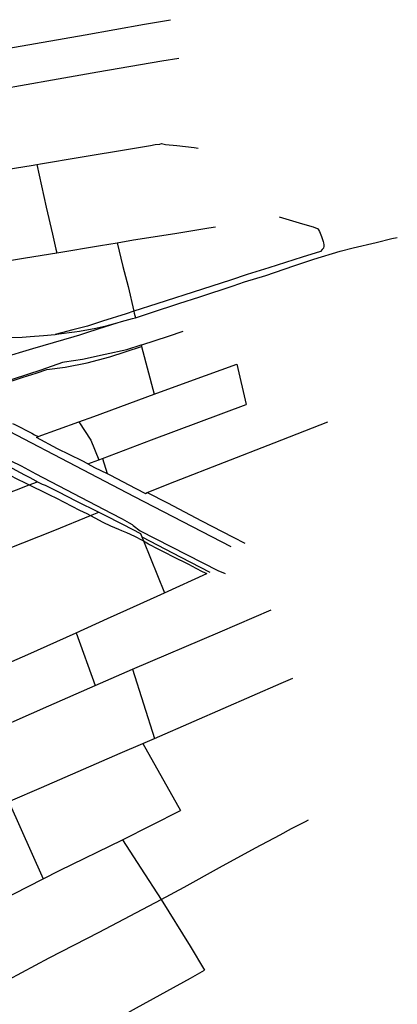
# Model space of a CAD drawing. Header units: inches. Extents: x 210911 to 224988, y 571697 to 586201.
# Tile 297 of 301: x 223829 to 224265, y 584065 to 585200. Entities that reach past the tile are written whole.
import ezdxf

# ---------------------------------------------------------------- set-up
doc = ezdxf.new("R2010")
doc.units = ezdxf.units.IN
doc.header["$MEASUREMENT"] = 0

msp = doc.modelspace()

# ---------------------------------------------------------------- linework, layer by layer
for points in [[(223724.747, 585151.58), (223761.848, 585157.855), (223823.271, 585168.355), (223904.835, 585182.564), (223973.094, 585194.623), (224003.256, 585199.88)], [(223730.404, 585075.879), (223739.789, 585078.217), (223741.808, 585078.474), (223742.457, 585078.732), (223742.99, 585079.971), (223743.536, 585081.692), (223743.445, 585083.64), (223742.217, 585090.674), (223741.189, 585097.036), (223740.454, 585102.146), (223740.373, 585103.551), (223740.352, 585104.978), (223740.627, 585106.866), (223741.242, 585107.726), (223742.576, 585108.326), (223750.191, 585109.648), (223805.772, 585119.874), (223866.854, 585130.716), (223919.258, 585139.814), (223993.065, 585152.372), (224012.872, 585155.403)], [(223848.795, 585032.951), (223853.158, 585033.684), (223899.127, 585041.247), (223957.079, 585050.844), (223980.017, 585054.914), (223985.472, 585055.991), (223990.748, 585056.313), (223992.921, 585057.042), (223997.404, 585056.091), (224010.585, 585054.772), (224030.55, 585052.392), (224035.176, 585051.779)], [(223741.576, 585015.052), (223757.121, 585017.681), (223805.936, 585025.829), (223842.45, 585031.884), (223848.795, 585032.951)], [(223848.795, 585032.951), (223859.897, 584983.772), (223867.187, 584952.751), (223870.9, 584935.352), (223871.893, 584931.128)], [(224128.511, 584972.554), (224155.199, 584964.509), (224167.74, 584960.899), (224170.478, 584959.951), (224172.651, 584959.084), (224173.75, 584957.694), (224174.93, 584955.752), (224177.324, 584949.827), (224179.36, 584944.217), (224179.74, 584942.453), (224180.047, 584940.116), (224179.909, 584938.775), (224179.59, 584936.446), (224177.99, 584934.745), (224176.057, 584932.766), (224155.126, 584926.076), (224116.655, 584913.771), (224091.588, 584905.902), (224072.481, 584899.413), (224040.126, 584889.093), (223987.288, 584872.286), (223960.905, 584863.744)], [(223941.515, 584942.712), (223960.46, 584945.974), (224008.129, 584953.392), (224047.299, 584959.82), (224054.942, 584960.911)], [(223962.598, 584856.275), (223967.42, 584857.712), (223981.035, 584862.175), (224012.776, 584872.485), (224036.971, 584880.271), (224075.255, 584893.049), (224088.292, 584897.76), (224113.041, 584905.014), (224145.503, 584916.09), (224168.294, 584923.795), (224198.652, 584932.939), (224213.776, 584936.703), (224240.365, 584943.116), (224258.229, 584947.56), (224264.715, 584948.86)], [(223871.893, 584931.128), (223922.565, 584939.437), (223941.515, 584942.712)], [(223941.515, 584942.712), (223948.301, 584915.349), (223954.129, 584892.294), (223960.905, 584863.744)], [(223770.538, 584914.599), (223779.839, 584916.132), (223835.713, 584925.106), (223871.893, 584931.128)], [(223960.905, 584863.744), (223951.933, 584860.898), (223924.713, 584852.268), (223907.384, 584846.618), (223890.681, 584842.328), (223870.191, 584837.039)], [(223941.677, 584850.378), (223946.627, 584851.691), (223959.225, 584855.27), (223962.598, 584856.275)], [(223960.905, 584863.744), (223961.396, 584861.674), (223962.598, 584856.275)], [(223809.335, 584808.32), (223808.527, 584810.166), (223844.376, 584820.67), (223891.974, 584834.655), (223898.466, 584836.654), (223906.62, 584839.202), (223919.828, 584843.402), (223941.677, 584850.378)], [(223870.191, 584837.039), (223874.363, 584837.491), (223892.354, 584840.071), (223898.008, 584840.817), (223916.956, 584844.257), (223929.117, 584847.046), (223941.677, 584850.378)], [(223816.687, 584833.446), (223818.532, 584833.39), (223831.964, 584833.676), (223841.124, 584834.723), (223856.657, 584835.572), (223870.191, 584837.039)], [(223969.305, 584824.826), (223970.115, 584825.078), (224000.734, 584835.121), (224017.748, 584840.555)], [(223775.364, 584769.384), (223792.942, 584775.661), (223822.164, 584785.695), (223854.117, 584796.319), (223879.023, 584804.991), (223880.927, 584805.384), (223901.552, 584808.375), (223927.75, 584814.197), (223952.87, 584819.695), (223969.305, 584824.826)], [(223775.364, 584769.384), (223775.386, 584769.323), (223808.608, 584779.51), (223833.395, 584787.61), (223848.293, 584792.406), (223860.465, 584796.359), (223881.726, 584799.228), (223907.039, 584804.282), (223933.041, 584811.119), (223969.807, 584822.907)], [(223969.305, 584824.826), (223969.807, 584822.907)], [(223969.807, 584822.907), (223984.139, 584768.043)], [(223984.139, 584768.043), (224025.376, 584783.255), (224079.695, 584802.535), (224090.237, 584756.141)], [(223897.544, 584736.116), (223914.783, 584742.334), (223984.139, 584768.043)], [(224072.911, 584591.866), (223961.602, 584649.812), (223749.438, 584760.263)], [(223924.691, 584693.941), (223981.388, 584715.258), (224090.237, 584756.141)], [(223713.188, 584750.212), (223712.862, 584749.322), (223713.726, 584743.467), (223716.774, 584740.306), (223830.836, 584685.262), (223847.977, 584676.143), (223934.709, 584630.758), (223947.294, 584624.337), (223955.317, 584619.554), (223958.918, 584617.712)], [(223821.015, 584734.363), (223823.499, 584733.044), (223843.09, 584722.996)], [(223850.404, 584719.114), (223897.544, 584736.116)], [(223897.544, 584736.116), (223911.264, 584714.997), (223920.357, 584692.312)], [(223976.312, 584654.848), (224008.165, 584667.408), (224122.673, 584712.102), (224184.434, 584736.357)], [(223843.09, 584722.996), (223846.373, 584721.313), (223850.404, 584719.114)], [(223907.879, 584687.62), (223901.119, 584691.112), (223872.831, 584705.158), (223848.742, 584718.216), (223850.404, 584719.114)], [(223789.737, 584697.08), (223791.325, 584696.63), (223793.36, 584696.135), (223798.587, 584693.119), (223815.339, 584685.414), (223834.839, 584675.059), (223840.829, 584671.921), (223847.966, 584668.029), (223849.655, 584667.167)], [(223780.89, 584693.431), (223785.032, 584691.337), (223791.098, 584688.269), (223798.496, 584684.529), (223800.023, 584683.757), (223808.948, 584679.245), (223817.872, 584674.733), (223826.797, 584670.22), (223834.819, 584666.164), (223840.261, 584663.487)], [(223907.879, 584687.62), (223920.357, 584692.312)], [(223907.879, 584687.62), (223915.455, 584683.708), (223929.982, 584676.454)], [(223920.357, 584692.312), (223924.691, 584693.941)], [(223924.691, 584693.941), (223929.982, 584676.454)], [(223929.982, 584676.454), (223933.04, 584674.928), (223963.051, 584659.495), (223974.265, 584653.66), (223976.312, 584654.848)], [(223740.999, 584623.961), (223781.753, 584640.923), (223797.276, 584647.312), (223825.543, 584657.721), (223840.261, 584663.487)], [(223840.261, 584663.487), (223849.655, 584667.167)], [(223840.261, 584663.487), (223846.127, 584660.601), (223853.669, 584656.899), (223862.665, 584652.523), (223863.425, 584652.15), (223871.639, 584648.119), (223880.567, 584643.638), (223889.443, 584639.045), (223898.331, 584634.436), (223906.556, 584630.426), (223910.907, 584628.247)], [(223849.655, 584667.167), (223854.975, 584664.453), (223858.667, 584663.079), (223874.023, 584655.301), (223894.092, 584645.267), (223920.31, 584632.071)], [(223976.312, 584654.848), (223999.802, 584642.772), (224038.737, 584622.187), (224075.503, 584603.113), (224089.007, 584596.243)], [(223767.184, 584569.834), (223814.525, 584589.174), (223869.588, 584611.443), (223910.907, 584628.247)], [(223910.907, 584628.247), (223920.31, 584632.071)], [(223910.907, 584628.247), (223916.045, 584625.674), (223924.968, 584620.653), (223934.084, 584616.397), (223943.305, 584612.419), (223946.777, 584610.944), (223952.551, 584608.536), (223961.638, 584604.433), (223970.444, 584599.81), (223971.907, 584598.949)], [(223920.31, 584632.071), (223924.993, 584629.713), (223948.376, 584617.858), (223968.447, 584607.569), (223970.114, 584603.416)], [(223958.918, 584617.712), (223960.063, 584616.794)], [(223960.063, 584616.794), (223968.291, 584610.507), (224057.556, 584564.646), (224066.004, 584561.16)], [(223970.114, 584603.416), (224015.173, 584580.048), (224048.643, 584562.771)], [(223970.114, 584603.416), (223971.907, 584598.949)], [(223971.907, 584598.949), (223977.824, 584595.463), (223978.963, 584594.619), (223987.932, 584590.023), (223996.791, 584585.392), (224005.665, 584580.745), (224008.851, 584579.219), (224014.15, 584576.793), (224014.766, 584576.511), (224023.77, 584572.236), (224032.5, 584567.391), (224039.622, 584563.658), (224045.056, 584561.141)], [(223971.907, 584598.949), (223996.024, 584538.856)], [(223996.024, 584538.856), (224045.056, 584561.141)], [(223894.34, 584493.002), (223930.295, 584509.373), (223952.91, 584519.428), (223987.877, 584535.153), (223996.024, 584538.856)], [(223959.352, 584451.044), (224060.283, 584494.139), (224119.093, 584519.393)], [(223808.021, 584454.273), (223838.762, 584467.749), (223894.34, 584493.002)], [(223894.34, 584493.002), (223916.381, 584432.241)], [(223916.381, 584432.241), (223959.352, 584451.044)], [(223959.352, 584451.044), (223984.616, 584371.224)], [(223984.616, 584371.224), (224030.482, 584390.979), (224130.768, 584434.755), (224144.092, 584440.528)], [(223778.98, 584371.979), (223862.875, 584408.829), (223916.381, 584432.241)], [(223971.121, 584365.411), (223984.616, 584371.224)], [(223818.725, 584299.033), (223854.426, 584314.509), (223945.145, 584354.222), (223971.121, 584365.411)], [(223971.121, 584365.411), (224014.576, 584287.884)], [(223816.753, 584298.178), (223856.189, 584209.193)], [(223947.615, 584254.337), (224014.576, 584287.884)], [(223992.411, 584185.589), (224018.938, 584199.514), (224059.771, 584222.136), (224101.174, 584245.016), (224129.477, 584259.809), (224142.708, 584267.199), (224158.855, 584275.497), (224162.246, 584277.232)], [(223856.189, 584209.193), (223875.268, 584218.789), (223947.615, 584254.337)], [(223947.615, 584254.337), (223968.943, 584221.424), (223992.411, 584185.589)], [(223735.053, 584149.86), (223805.42, 584183.656), (223856.189, 584209.193)], [(223778.512, 584073.114), (223799.797, 584084.209), (223863.239, 584117.966), (223920.86, 584147.811), (223992.411, 584185.589)], [(223992.411, 584185.589), (224025.701, 584131.653), (224042.418, 584103.86)], [(223836.288, 583989.471), (223882.094, 584014.611), (223963.821, 584060.301), (224026.114, 584094.813), (224042.418, 584103.86)]]:
    msp.add_lwpolyline(points)

doc.saveas('drawing.dxf')
